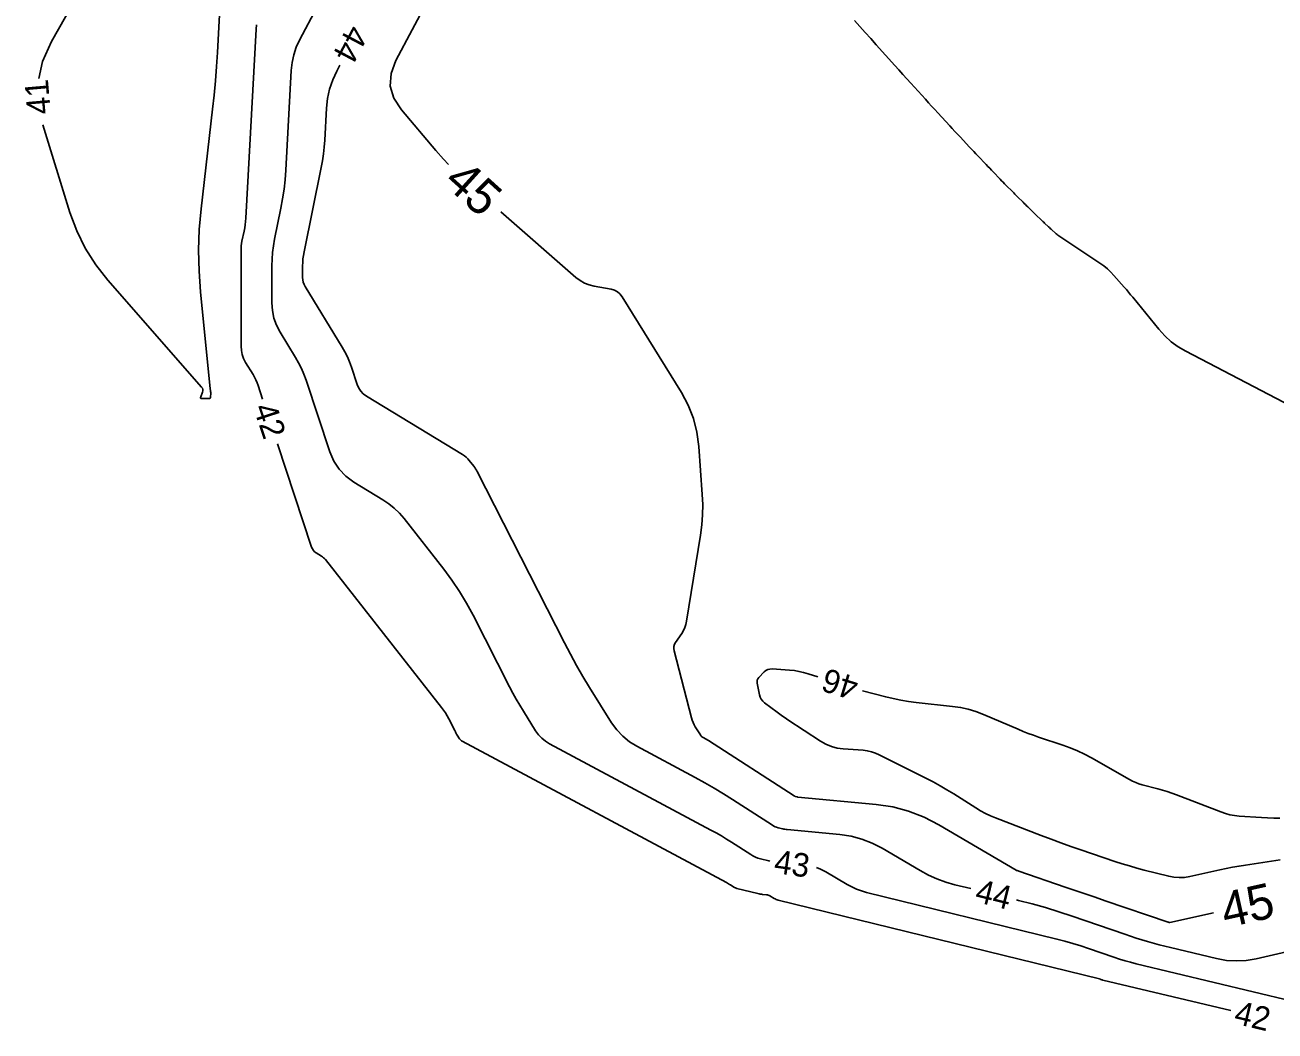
# Model space of a CAD drawing. Extents: x 2384780 to 2405861, y 547869 to 573706.
# Drawn here: x 2390382.9 to 2390489.2, y 552733 to 552818.5 of the extents above; entities that cross this region are included whole.
import ezdxf

# ---------------------------------------------------------------- set-up
doc = ezdxf.new("R2010")
doc.units = 0
doc.layers.add('Old_Level_60', color=7, linetype='Continuous')
doc.layers.add('Old_Level_61', color=7, linetype='Continuous')

msp = doc.modelspace()

# ---------------------------------------------------------------- linework, layer by layer
at = {"layer": 'Old_Level_60'}
for points in [[(2390389.5875, 552824.8615), (2390385.188, 552817.07275), (2390384.43425, 552815.3835), (2390384.11975, 552813.93875)], [(2390397.994, 552786.7245), (2390398.5675, 552786.7245), (2390398.6305, 552786.73325), (2390398.6775, 552786.75975), (2390398.70875, 552786.804), (2390398.72375, 552786.86575), (2390398.75225, 552787.149), (2390398.7535, 552787.172), (2390398.75225, 552787.19475), (2390398.7485, 552787.21725), (2390398.7425, 552787.2395), (2390398.71, 552787.33775), (2390398.709, 552787.34025), (2390398.708, 552787.34275), (2390398.70675, 552787.34525), (2390398.7055, 552787.3475), (2390398.701, 552787.355), (2390398.7, 552787.3565), (2390398.6995, 552787.35825), (2390398.699, 552787.36), (2390398.699, 552787.36175), (2390398.699, 552787.47075), (2390398.69875, 552787.49425), (2390398.69775, 552787.5175), (2390398.69625, 552787.54075), (2390398.69425, 552787.564), (2390397.866, 552795.80325), (2390397.736, 552797.5685), (2390397.70125, 552799.33325), (2390397.7615, 552801.097), (2390397.917, 552802.86025), (2390398.8915, 552811.3235), (2390399.02125, 552812.53), (2390399.133, 552813.73775), (2390399.22625, 552814.94725), (2390399.30175, 552816.15825), (2390399.59575, 552821.539)], [(2390407.7715, 552820.018), (2390406.2845, 552817.202), (2390406.001, 552816.58875), (2390405.788, 552815.95625), (2390405.64525, 552815.304), (2390405.57275, 552814.63225), (2390405.10925, 552806.15025), (2390405.04975, 552805.33475), (2390404.96025, 552804.52275), (2390404.84125, 552803.71475), (2390404.69225, 552802.9105), (2390404.1575, 552800.28975), (2390404.05725, 552799.72675), (2390403.9855, 552799.16075), (2390403.9425, 552798.592), (2390403.92825, 552798.02025), (2390403.92825, 552794.87275), (2390403.97225, 552794.2105), (2390404.10425, 552793.57325), (2390404.32375, 552792.9605), (2390404.6315, 552792.3725), (2390405.9385, 552790.232), (2390406.20475, 552789.76675), (2390406.443, 552789.28875), (2390406.6535, 552788.79775), (2390406.83625, 552788.294), (2390408.85075, 552782.19875), (2390409.18575, 552781.4125), (2390409.63925, 552780.72075), (2390410.2115, 552780.12375), (2390410.9025, 552779.621), (2390413.35375, 552778.1335), (2390413.86075, 552777.79425), (2390414.33125, 552777.41375), (2390414.7655, 552776.99225), (2390415.163, 552776.5295), (2390418.53125, 552772.239), (2390419.22925, 552771.3045), (2390419.879, 552770.339), (2390420.481, 552769.34325), (2390421.03525, 552768.31675), (2390424.133, 552762.22925), (2390424.41, 552761.69975), (2390424.69825, 552761.1765), (2390424.998, 552760.65975), (2390425.30925, 552760.14925), (2390426.3445, 552758.493), (2390426.5845, 552758.15775), (2390426.86175, 552757.86175), (2390427.1755, 552757.60525), (2390427.52625, 552757.38825), (2390441.242, 552750.05025), (2390441.69, 552749.80475), (2390442.13275, 552749.55), (2390442.57, 552749.28625), (2390443.002, 552749.0135), (2390444.62175, 552747.968), (2390444.8175, 552747.8525), (2390445.02075, 552747.75425), (2390445.2315, 552747.67325), (2390445.4495, 552747.6095), (2390446.17425, 552747.42875), (2390446.2535, 552747.41075)], [(2390402.62775, 552818.50975), (2390402.5865, 552818.12675), (2390401.70825, 552802.05625), (2390401.68825, 552801.7835), (2390401.6585, 552801.512), (2390401.6185, 552801.242), (2390401.56875, 552800.973), (2390401.39, 552800.097), (2390401.3565, 552799.90875), (2390401.3325, 552799.7195), (2390401.318, 552799.52925), (2390401.31325, 552799.338), (2390401.31375, 552791.1835), (2390401.33775, 552790.819), (2390401.4105, 552790.46825), (2390401.53125, 552790.131), (2390401.70075, 552789.80725), (2390402.33275, 552788.77225), (2390402.46125, 552788.5475), (2390402.5765, 552788.31625), (2390402.67825, 552788.079), (2390402.7665, 552787.83525), (2390403.1445, 552786.69225)], [(2390453.4375, 552818.8715), (2390453.8975, 552818.356), (2390454.358, 552817.84125), (2390454.819, 552817.3265), (2390455.2805, 552816.8125), (2390456.86925, 552815.04375), (2390457.20975, 552814.665), (2390457.55075, 552814.2865), (2390457.89225, 552813.9085), (2390458.23425, 552813.53075), (2390459.467, 552812.17025), (2390459.73175, 552811.87925), (2390459.997, 552811.58875), (2390460.263, 552811.29875), (2390460.52975, 552811.0095), (2390461.54175, 552809.91525), (2390461.75875, 552809.68075), (2390461.976, 552809.4465), (2390462.1935, 552809.2125), (2390462.41125, 552808.97875), (2390463.2275, 552808.10325), (2390463.40275, 552807.91575), (2390463.57825, 552807.729), (2390463.7545, 552807.5425), (2390463.931, 552807.3565), (2390464.63175, 552806.6205), (2390464.782, 552806.46275), (2390464.9325, 552806.3055), (2390465.08325, 552806.14825), (2390465.23425, 552805.99125), (2390465.825, 552805.37775), (2390465.952, 552805.2465), (2390466.07925, 552805.11575), (2390466.207, 552804.98525), (2390466.335, 552804.8555), (2390466.86, 552804.32475), (2390466.9725, 552804.21125), (2390467.08525, 552804.098), (2390467.19825, 552803.98475), (2390467.3115, 552803.872), (2390467.76875, 552803.41725), (2390467.86675, 552803.32), (2390467.965, 552803.223), (2390468.0635, 552803.12625), (2390468.16225, 552803.0295), (2390468.56975, 552802.63175), (2390468.65725, 552802.54675), (2390468.74475, 552802.46175), (2390468.83275, 552802.377), (2390468.92075, 552802.29275), (2390469.2875, 552801.9425), (2390469.366, 552801.8675), (2390469.445, 552801.79275), (2390469.524, 552801.71825), (2390469.60325, 552801.644), (2390469.93675, 552801.33275), (2390470.0085, 552801.26625), (2390470.08025, 552801.19975), (2390470.15225, 552801.13375), (2390470.2245, 552801.06775), (2390470.53075, 552800.7895), (2390470.59725, 552800.73125)], [(2390409.71825, 552815.0795), (2390409.44625, 552814.565), (2390409.099, 552813.81375), (2390408.838, 552813.0385), (2390408.663, 552812.2395), (2390408.57425, 552811.4165), (2390408.42525, 552808.6895), (2390408.38275, 552808.1065), (2390408.31875, 552807.52625), (2390408.23375, 552806.94875), (2390408.12725, 552806.374), (2390406.66325, 552799.20125), (2390406.61075, 552798.90575), (2390406.57325, 552798.60875), (2390406.5505, 552798.31025), (2390406.543, 552798.01025), (2390406.543, 552797.02775), (2390406.55675, 552796.821), (2390406.598, 552796.622), (2390406.6665, 552796.43075), (2390406.7625, 552796.24725), (2390409.897, 552791.11425), (2390410.13325, 552790.7015), (2390410.34475, 552790.2775), (2390410.53125, 552789.842), (2390410.69325, 552789.395), (2390411.182, 552787.91625), (2390411.3095, 552787.61725), (2390411.48175, 552787.3545), (2390411.6995, 552787.12725), (2390411.96225, 552786.93625), (2390420.14275, 552781.972), (2390420.29975, 552781.867), (2390420.44525, 552781.74925), (2390420.57975, 552781.61875), (2390420.70275, 552781.4755), (2390421.08625, 552780.987), (2390421.16575, 552780.8805), (2390421.23975, 552780.7705), (2390421.30825, 552780.65725), (2390421.3715, 552780.54025), (2390428.795, 552765.95275), (2390429.29725, 552764.99175), (2390429.8205, 552764.0425), (2390430.36425, 552763.10475), (2390430.929, 552762.179), (2390432.807, 552759.17375), (2390433.24275, 552758.5655), (2390433.7455, 552758.0285), (2390434.315, 552757.56325), (2390434.95125, 552757.16925), (2390439.91625, 552754.513), (2390440.723, 552754.07075), (2390441.52025, 552753.612), (2390442.30775, 552753.13725), (2390443.08575, 552752.64625), (2390446.4755, 552750.45775), (2390446.587, 552750.392), (2390446.703, 552750.336), (2390446.823, 552750.28975), (2390446.94725, 552750.2535), (2390447.36, 552750.1505), (2390447.44875, 552750.13025), (2390447.53825, 552750.11325), (2390447.62825, 552750.0995), (2390447.71875, 552750.08925), (2390452.212, 552749.665), (2390453.1585, 552749.524), (2390454.07275, 552749.28325), (2390454.95475, 552748.94225), (2390455.80425, 552748.50125), (2390459.0265, 552746.603), (2390459.728, 552746.223), (2390460.45125, 552745.89725), (2390461.19675, 552745.625), (2390461.964, 552745.40675), (2390463.33, 552745.071)], [(2390384.4645, 552809.9885), (2390386.77, 552802.556), (2390387.34625, 552800.988), (2390388.07525, 552799.50575), (2390388.9575, 552798.109), (2390389.9925, 552796.79775), (2390397.9565, 552787.70975), (2390398.02425, 552787.61075), (2390398.0595, 552787.506), (2390398.062, 552787.39575), (2390398.03175, 552787.27975), (2390397.88025, 552786.891), (2390397.863, 552786.81825), (2390397.876, 552786.76625), (2390397.91975, 552786.735), (2390397.994, 552786.7245)], [(2390470.59725, 552800.73125), (2390470.666, 552800.6755), (2390470.73675, 552800.62225), (2390470.8095, 552800.57175), (2390474.2995, 552798.24625), (2390474.62575, 552798.013), (2390474.93425, 552797.75975), (2390475.2255, 552797.4865), (2390475.49875, 552797.19325), (2390476.3635, 552796.2025), (2390476.548, 552795.9895), (2390476.7305, 552795.775), (2390476.9115, 552795.559), (2390477.09075, 552795.3415), (2390479.31675, 552792.617), (2390479.81775, 552792.06275), (2390480.3665, 552791.567), (2390480.96325, 552791.13025), (2390481.60775, 552790.75225), (2390496.965, 552782.74375)], [(2390404.39975, 552782.8945), (2390407.30975, 552774.0905), (2390407.37175, 552773.94475), (2390407.456, 552773.81625), (2390407.56225, 552773.7055), (2390407.6905, 552773.612), (2390408.14575, 552773.336), (2390408.23975, 552773.273), (2390408.32725, 552773.20225), (2390408.40775, 552773.124), (2390408.48175, 552773.038), (2390418.34275, 552760.477), (2390418.515, 552760.24625), (2390418.6755, 552760.008), (2390418.824, 552759.762), (2390418.961, 552759.5085), (2390419.47125, 552758.506), (2390419.5225, 552758.4075), (2390419.576, 552758.3105), (2390419.63175, 552758.2145), (2390419.6895, 552758.11975), (2390419.88175, 552757.81225), (2390419.92625, 552757.75), (2390419.97775, 552757.695), (2390420.036, 552757.6475), (2390420.10125, 552757.607), (2390442.56775, 552745.5875), (2390442.657, 552745.53875), (2390442.74525, 552745.488), (2390442.83225, 552745.4355), (2390442.91825, 552745.381), (2390443.19775, 552745.20075), (2390443.25875, 552745.16475), (2390443.32225, 552745.134), (2390443.38775, 552745.10875), (2390443.45575, 552745.089), (2390445.23025, 552744.647), (2390445.33175, 552744.6235), (2390445.434, 552744.60425), (2390445.53675, 552744.58875), (2390445.64, 552744.577), (2390445.979, 552744.545), (2390446.0505, 552744.53425), (2390446.1195, 552744.516), (2390446.186, 552744.4905), (2390446.25, 552744.45725), (2390446.622, 552744.238), (2390446.703, 552744.19425), (2390446.7865, 552744.1565), (2390446.8725, 552744.12525), (2390446.961, 552744.1), (2390474.253, 552737.39225), (2390474.2835, 552737.38425), (2390474.314, 552737.37575), (2390474.34425, 552737.3665), (2390474.37425, 552737.3565), (2390474.472, 552737.32275), (2390474.493, 552737.31575), (2390474.51425, 552737.3095), (2390474.5355, 552737.3035), (2390474.557, 552737.298), (2390485.42, 552734.702)], [(2390450.31475, 552763.067), (2390449.504, 552763.333), (2390449.11825, 552763.4465), (2390448.728, 552763.53575), (2390448.33275, 552763.601), (2390447.93275, 552763.64175), (2390446.45675, 552763.747), (2390446.2635, 552763.7415), (2390446.08525, 552763.6965), (2390445.922, 552763.612), (2390445.77375, 552763.48825), (2390445.31375, 552763.01875), (2390445.23075, 552762.9135), (2390445.17975, 552762.799), (2390445.16025, 552762.675), (2390445.17225, 552762.5415), (2390445.37175, 552761.55675), (2390445.4305, 552761.356), (2390445.52175, 552761.1755), (2390445.64525, 552761.0155), (2390445.801, 552760.87575), (2390446.86225, 552760.07625), (2390447.091, 552759.90675), (2390447.3225, 552759.74125), (2390447.5565, 552759.57925), (2390447.79325, 552759.42125), (2390450.56875, 552757.60125), (2390451.014, 552757.34675), (2390451.4805, 552757.1545), (2390451.968, 552757.024), (2390452.47625, 552756.95525), (2390454.171, 552756.83225), (2390454.52925, 552756.78875), (2390454.87825, 552756.711), (2390455.218, 552756.59875), (2390455.548, 552756.4525), (2390459.516, 552754.459), (2390460.1185, 552754.14675), (2390460.713, 552753.82025), (2390461.299, 552753.47875), (2390461.877, 552753.123), (2390463.751, 552751.9365), (2390464.15775, 552751.69275), (2390464.575, 552751.46975), (2390465.00275, 552751.2675), (2390465.441, 552751.086), (2390469.32175, 552749.589), (2390470.15475, 552749.2725), (2390470.991, 552748.96425), (2390471.83025, 552748.66475), (2390472.67275, 552748.37375), (2390475.56075, 552747.39175), (2390476.1815, 552747.18775), (2390476.80575, 552746.99625), (2390477.434, 552746.817), (2390478.06575, 552746.6505), (2390480.151, 552746.12325), (2390480.59825, 552746.037), (2390481.046, 552746.004), (2390481.49475, 552746.02475), (2390481.944, 552746.0985), (2390484.48875, 552746.668), (2390485.03475, 552746.785), (2390485.583, 552746.89225), (2390486.13275, 552746.98925), (2390486.6845, 552747.07625), (2390489.62375, 552747.513)], [(2390464.405, 552759.8785), (2390463.76825, 552760.12425), (2390463.1185, 552760.321), (2390462.45575, 552760.469), (2390461.78025, 552760.5675), (2390458.68, 552760.905), (2390458.03, 552760.9875), (2390457.38425, 552761.0935), (2390456.74275, 552761.2225), (2390456.1055, 552761.37475), (2390454.1345, 552761.8835)], [(2390489.60025, 552751.06425), (2390489.078, 552751.068), (2390488.556, 552751.0845), (2390488.03425, 552751.114), (2390486.14775, 552751.243), (2390485.74675, 552751.2855), (2390485.3525, 552751.35725), (2390484.9645, 552751.45875), (2390484.58325, 552751.58975), (2390480.80425, 552753.04625), (2390480.41275, 552753.191), (2390480.0175, 552753.3245), (2390479.6185, 552753.44675), (2390479.21625, 552753.55775), (2390477.8955, 552753.90225), (2390477.61625, 552753.985), (2390477.34425, 552754.08575), (2390477.0795, 552754.204), (2390476.82175, 552754.34025), (2390473.57575, 552756.196), (2390472.99075, 552756.51125), (2390472.39225, 552756.79625), (2390471.78025, 552757.05075), (2390471.15475, 552757.27475), (2390469.089, 552757.95675), (2390468.64825, 552758.10775), (2390468.211, 552758.268), (2390467.77725, 552758.43775), (2390467.347, 552758.61675), (2390464.405, 552759.8785)], [(2390450.206, 552746.8615), (2390450.5545, 552746.72675), (2390450.99475, 552746.49825), (2390452.8145, 552745.42625), (2390453.21075, 552745.21175), (2390453.61925, 552745.0275), (2390454.04, 552744.874), (2390454.47325, 552744.75075), (2390470.6435, 552740.7765), (2390471.3225, 552740.60125), (2390471.997, 552740.411), (2390472.667, 552740.2055), (2390473.3325, 552739.98475), (2390475.49925, 552739.23875), (2390475.96525, 552739.0845), (2390476.4345, 552738.94175), (2390476.90725, 552738.8105), (2390477.38325, 552738.6905), (2390490.65475, 552735.51875)], [(2390467.2145, 552744.1165), (2390467.3775, 552744.07625), (2390468.53375, 552743.77825), (2390469.68225, 552743.45425), (2390470.82325, 552743.10425), (2390471.9565, 552742.72825), (2390476.42625, 552741.189), (2390477.3875, 552740.871), (2390478.35575, 552740.5765), (2390479.33075, 552740.30575), (2390480.3125, 552740.0585), (2390484.2225, 552739.124), (2390485.06075, 552738.97275), (2390485.89925, 552738.9195), (2390486.7385, 552738.964), (2390487.57825, 552739.1065), (2390491.27575, 552739.94975)]]:
    msp.add_lwpolyline(points, dxfattribs=at)
at = {"layer": 'Old_Level_61'}
for points in [[(2390417.24875, 552820.71625), (2390414.47375, 552815.461), (2390414.0565, 552814.35425), (2390413.99425, 552813.2865), (2390414.2865, 552812.25775), (2390414.934, 552811.268), (2390417.86575, 552807.818), (2390418.50675, 552807.0915), (2390418.9425, 552806.63275)], [(2390423.391, 552802.60975), (2390429.7725, 552797.0335), (2390430.12075, 552796.76725), (2390430.49475, 552796.55425), (2390430.8945, 552796.395), (2390431.31975, 552796.289), (2390432.7515, 552796.0305), (2390433.0405, 552795.94875), (2390433.29375, 552795.81475), (2390433.51125, 552795.62825), (2390433.693, 552795.3895), (2390438.7305, 552787.24575), (2390439.31475, 552786.16425), (2390439.7575, 552785.037), (2390440.059, 552783.86375), (2390440.219, 552782.645), (2390440.511, 552778.589), (2390440.54825, 552777.721), (2390440.535, 552776.85525), (2390440.47125, 552775.99175), (2390440.35675, 552775.13025), (2390439.16625, 552767.80075), (2390439.10675, 552767.52675), (2390439.0185, 552767.26425), (2390438.90175, 552767.013), (2390438.75675, 552766.77325), (2390438.236, 552766.0085), (2390438.1445, 552765.841), (2390438.09325, 552765.6665), (2390438.0825, 552765.48525), (2390438.112, 552765.29675), (2390439.58975, 552759.58025), (2390439.64975, 552759.38025), (2390439.72425, 552759.18675), (2390439.81325, 552758.9995), (2390439.91725, 552758.81825), (2390440.34575, 552758.1325), (2390440.3945, 552758.0645), (2390440.45075, 552758.00425), (2390440.5145, 552757.95225), (2390440.58575, 552757.90825), (2390440.8305, 552757.77725), (2390440.8825, 552757.74875), (2390440.93425, 552757.719), (2390440.985, 552757.68825), (2390441.03525, 552757.6565), (2390448.32925, 552752.9475), (2390448.3565, 552752.9315), (2390448.385, 552752.91775), (2390448.41425, 552752.9065), (2390448.44475, 552752.8975), (2390448.546, 552752.87225), (2390448.56775, 552752.86725), (2390448.5895, 552752.86325), (2390448.6115, 552752.85975), (2390448.63375, 552752.85725), (2390455.291, 552752.22875), (2390456.69375, 552752.01975), (2390458.04825, 552751.663), (2390459.35475, 552751.15775), (2390460.6135, 552750.5045), (2390467.1755, 552746.6385), (2390467.19825, 552746.62625), (2390467.222, 552746.6155), (2390467.24625, 552746.60675), (2390467.271, 552746.5995), (2390467.35375, 552746.57925), (2390467.3715, 552746.57475), (2390467.389, 552746.56975), (2390467.4065, 552746.5645), (2390467.42375, 552746.55875), (2390471.36, 552745.20325), (2390472.20375, 552744.91325), (2390473.04775, 552744.624), (2390473.892, 552744.3355), (2390474.7365, 552744.048), (2390480.10575, 552742.22275), (2390480.11975, 552742.218), (2390480.134, 552742.21375), (2390480.1485, 552742.2095), (2390480.163, 552742.20575), (2390480.21025, 552742.19375), (2390480.22025, 552742.192), (2390480.2305, 552742.19125), (2390480.24075, 552742.1915), (2390480.25075, 552742.19325), (2390483.966, 552743.02475)]]:
    msp.add_lwpolyline(points, dxfattribs=at)

# ---------------------------------------------------------------- texts
at = {"layer": 'Old_Level_60'}
for s, rotation, p in [('44', 242.1639722, (2390410.459, 552818.624)), ('41', 94.9881333, (2390385.1485, 552810.96575)), ('42', 288.2902694, (2390402.331, 552785.967)), ('46', 162.7843694, (2390453.925, 552762.96075)), ('43', 352.08945, (2390446.5345, 552746.413)), ('44', 346.1916083, (2390463.596, 552743.976)), ('42', 346.5589778, (2390485.60925, 552733.6285))]:
    msp.add_text(s, height=2, rotation=rotation, dxfattribs=at).set_placement(p)
at = {"layer": 'Old_Level_61'}
for rotation, p in [(317.8726778, (2390418.4175, 552805.016)), (12.6148639, (2390484.97375, 552741.71325))]:
    msp.add_text('45', height=3, rotation=rotation, dxfattribs=at).set_placement(p)

doc.saveas('drawing.dxf')
